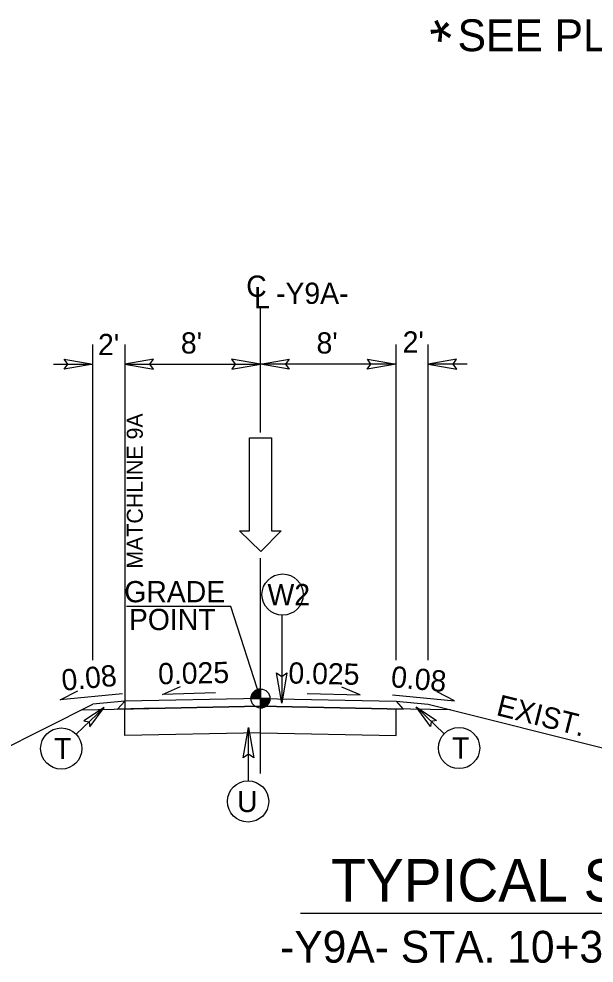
# Model space of a CAD drawing. Extents: x 2320980 to 2456309, y 595047 to 606177.
# Drawn here: x 2455879.7 to 2455915.8, y 596376.8 to 596436 of the extents above; entities that cross this region are included whole.
import ezdxf

# ---------------------------------------------------------------- set-up
doc = ezdxf.new("R2010")
doc.units = 0
for name, color, linetype in [('Matchline', 7, 'Continuous'), ('Matchline Text', 7, 'Continuous'), ('Old_Level_1', 7, 'Continuous'), ('Old_Level_2', 7, 'Continuous'), ('Old_Level_20', 7, 'Continuous'), ('Old_Level_21', 7, 'Continuous'), ('Old_Level_3', 7, 'Continuous'), ('Prop Dimension Text', 7, 'Continuous'), ('Prop Lane Arrow CELL', 7, 'Continuous'), ('Typical Grade Point Symbol CELL', 7, 'Continuous'), ('Typical ID Circle CELL', 7, 'Continuous'), ('Typical Pavement Slope CELL', 7, 'Continuous'), ('Typical Slope Point Local CELL', 7, 'Continuous'), ('Typical Terminator CELL', 7, 'Continuous')]:
    doc.layers.add(name, color=color, linetype=linetype)

msp = doc.modelspace()

# ---------------------------------------------------------------- linework, layer by layer
at = {"layer": 'Matchline'}
msp.add_line((2455886.348, 596415.581), (2455886.348, 596392.74), dxfattribs=at)
at = {"layer": 'Old_Level_1'}
for p, q in [((2455892.994, 596399.156), (2455886.446, 596399.156)), ((2455894.849, 596393.393), (2455892.994, 596399.156)), ((2455886.348, 596393.22), (2455884.348, 596393.033)), ((2455903.348, 596393.22), (2455905.348, 596393.033)), ((2455883.665, 596392.692), (2455886.702, 596392.745)), ((2455886.348, 596391.067), (2455886.348, 596392.74)), ((2455906.765, 596392.679), (2455902.994, 596392.745)), ((2455903.348, 596391.067), (2455903.348, 596392.74)), ((2455894.848, 596391.239), (2455886.348, 596391.07)), ((2455894.848, 596391.237), (2455903.348, 596391.068))]:
    msp.add_line(p, q, dxfattribs=at)
at = {"layer": 'Old_Level_21'}
for p, q in [((2455884.348, 596395.8), (2455884.348, 596415.581)), ((2455903.348, 596395.8), (2455903.348, 596415.581)), ((2455905.348, 596395.8), (2455905.348, 596415.581)), ((2455881.889, 596414.351), (2455884.348, 596414.351)), ((2455886.348, 596414.351), (2455894.848, 596414.351)), ((2455903.348, 596414.351), (2455894.848, 596414.351)), ((2455907.807, 596414.351), (2455905.348, 596414.351))]:
    msp.add_line(p, q, dxfattribs=at)
at = {"layer": 'Old_Level_3'}
for p, q in [((2455894.848, 596392.908), (2455885.895, 596392.731)), ((2455894.848, 596392.908), (2455903.8, 596392.731)), ((2455897.357, 596379.936), (2455942.278, 596379.936))]:
    msp.add_line(p, q, dxfattribs=at)
at = {"layer": 'Prop Dimension Text'}
for p, q in [((2455894.848, 596410.068), (2455894.848, 596417.858)), ((2455894.848, 596388.695), (2455894.848, 596402.181)), ((2455883.3, 596391.151), (2455885.059, 596392.832)), ((2455906.36, 596391.184), (2455904.601, 596392.865))]:
    msp.add_line(p, q, dxfattribs=at)
for points in [[(2455892.024, 596393.747), (2455888.701, 596393.656), (2455889.837, 596394.144)], [(2455886.196, 596393.685), (2455882.305, 596393.31), (2455883.406, 596393.875)], [(2455897.77, 596393.707), (2455901.094, 596393.616), (2455899.957, 596394.104)], [(2455903.126, 596393.629), (2455907.017, 596393.254), (2455905.917, 596393.82)]]:
    msp.add_lwpolyline(points, dxfattribs=at)
for centre in [(2455896.235, 596399.907), (2455882.366, 596390.258), (2455907.294, 596390.291), (2455894.074, 596386.942)]:
    msp.add_circle(centre, 1.293, dxfattribs=at)
at = {"layer": 'Prop Lane Arrow CELL'}
for p, q in [((2455894.16, 596403.914), (2455894.16, 596409.733)), ((2455894.16, 596409.733), (2455895.532, 596409.733)), ((2455895.532, 596409.733), (2455895.532, 596403.914)), ((2455894.867, 596402.605), (2455893.537, 596403.914)), ((2455893.537, 596403.914), (2455894.16, 596403.914)), ((2455896.155, 596403.914), (2455894.867, 596402.605)), ((2455895.532, 596403.914), (2455896.155, 596403.914))]:
    msp.add_line(p, q, dxfattribs=at)
at = {"layer": 'Typical Grade Point Symbol CELL'}
for p, q in [((2455894.849, 596393.393), (2455894.849, 596393.988)), ((2455894.254, 596393.393), (2455894.849, 596393.393)), ((2455894.85, 596392.797), (2455894.849, 596393.393)), ((2455895.444, 596393.393), (2455894.849, 596393.393)), ((2455894.849, 596393.393), (2455894.85, 596392.797))]:
    msp.add_line(p, q, dxfattribs=at)
for points in [[(2455894.284, 596393.579), (2455894.284, 596393.393)], [(2455894.296, 596393.612), (2455894.296, 596393.393)], [(2455894.308, 596393.64), (2455894.308, 596393.393)], [(2455894.32, 596393.665), (2455894.32, 596393.393)], [(2455894.332, 596393.686), (2455894.332, 596393.393)], [(2455894.344, 596393.706), (2455894.344, 596393.393)], [(2455894.356, 596393.725), (2455894.356, 596393.393)], [(2455894.367, 596393.742), (2455894.367, 596393.393)], [(2455894.379, 596393.758), (2455894.379, 596393.393)], [(2455894.391, 596393.772), (2455894.391, 596393.393)], [(2455894.403, 596393.787), (2455894.403, 596393.393)], [(2455894.415, 596393.8), (2455894.415, 596393.393)], [(2455894.427, 596393.812), (2455894.427, 596393.393)], [(2455894.439, 596393.824), (2455894.439, 596393.393)], [(2455894.451, 596393.834), (2455894.451, 596393.393)], [(2455894.463, 596393.845), (2455894.463, 596393.393)], [(2455894.475, 596393.856), (2455894.475, 596393.393)], [(2455894.487, 596393.865), (2455894.487, 596393.393)], [(2455894.498, 596393.873), (2455894.498, 596393.393)], [(2455894.51, 596393.882), (2455894.51, 596393.393)], [(2455894.522, 596393.89), (2455894.522, 596393.393)], [(2455894.534, 596393.898), (2455894.534, 596393.393)], [(2455894.546, 596393.904), (2455894.546, 596393.393)], [(2455894.558, 596393.911), (2455894.558, 596393.393)], [(2455894.57, 596393.918), (2455894.57, 596393.393)], [(2455894.582, 596393.924), (2455894.582, 596393.393)], [(2455894.594, 596393.93), (2455894.594, 596393.393)], [(2455894.606, 596393.935), (2455894.606, 596393.393)], [(2455894.618, 596393.94), (2455894.618, 596393.393)], [(2455894.629, 596393.945), (2455894.629, 596393.393)], [(2455894.641, 596393.951), (2455894.641, 596393.393)], [(2455894.653, 596393.955), (2455894.653, 596393.393)], [(2455894.665, 596393.959), (2455894.665, 596393.393)], [(2455894.677, 596393.963), (2455894.677, 596393.393)], [(2455894.689, 596393.965), (2455894.689, 596393.393)], [(2455894.701, 596393.969), (2455894.701, 596393.393)], [(2455894.713, 596393.972), (2455894.713, 596393.393)], [(2455894.725, 596393.975), (2455894.725, 596393.393)], [(2455894.737, 596393.977), (2455894.737, 596393.393)], [(2455894.748, 596393.98), (2455894.748, 596393.393)], [(2455894.76, 596393.981), (2455894.76, 596393.393)], [(2455894.772, 596393.983), (2455894.772, 596393.393)], [(2455894.784, 596393.984), (2455894.784, 596393.393)], [(2455894.796, 596393.985), (2455894.796, 596393.393)], [(2455894.808, 596393.986), (2455894.808, 596393.393)], [(2455894.82, 596393.986), (2455894.82, 596393.393)], [(2455894.832, 596393.988), (2455894.832, 596393.393)], [(2455894.844, 596393.988), (2455894.844, 596393.988), (2455894.844, 596393.393)], [(2455894.26, 596393.477), (2455894.26, 596393.393)], [(2455894.272, 596393.538), (2455894.272, 596393.393)], [(2455894.858, 596393.393), (2455894.858, 596392.797), (2455894.858, 596392.797)], [(2455894.87, 596393.393), (2455894.87, 596392.797)], [(2455894.882, 596393.393), (2455894.882, 596392.799)], [(2455894.894, 596393.393), (2455894.894, 596392.799)], [(2455894.906, 596393.393), (2455894.906, 596392.8)], [(2455894.918, 596393.393), (2455894.918, 596392.801)], [(2455894.93, 596393.393), (2455894.93, 596392.803)], [(2455894.942, 596393.393), (2455894.942, 596392.805)], [(2455894.954, 596393.393), (2455894.954, 596392.807)], [(2455894.965, 596393.393), (2455894.965, 596392.809)], [(2455894.977, 596393.393), (2455894.977, 596392.812)], [(2455894.989, 596393.393), (2455894.989, 596392.814)], [(2455895.001, 596393.393), (2455895.001, 596392.817)], [(2455895.013, 596393.393), (2455895.013, 596392.821)], [(2455895.025, 596393.393), (2455895.025, 596392.824)], [(2455895.037, 596393.393), (2455895.037, 596392.828)], [(2455895.049, 596393.393), (2455895.049, 596392.832)], [(2455895.061, 596393.393), (2455895.061, 596392.836)], [(2455895.073, 596393.393), (2455895.073, 596392.841)], [(2455895.084, 596393.393), (2455895.084, 596392.846)], [(2455895.096, 596393.393), (2455895.096, 596392.851)], [(2455895.108, 596393.393), (2455895.108, 596392.857)], [(2455895.12, 596393.393), (2455895.12, 596392.862)], [(2455895.132, 596393.393), (2455895.132, 596392.869)], [(2455895.144, 596393.393), (2455895.144, 596392.875)], [(2455895.156, 596393.393), (2455895.156, 596392.882)], [(2455895.168, 596393.393), (2455895.168, 596392.89)], [(2455895.18, 596393.393), (2455895.18, 596392.898)], [(2455895.192, 596393.393), (2455895.192, 596392.906)], [(2455895.204, 596393.393), (2455895.204, 596392.914)], [(2455895.215, 596393.393), (2455895.215, 596392.923)], [(2455895.227, 596393.393), (2455895.227, 596392.932)], [(2455895.239, 596393.393), (2455895.239, 596392.943)], [(2455895.251, 596393.393), (2455895.251, 596392.953)], [(2455895.263, 596393.393), (2455895.263, 596392.964)], [(2455895.275, 596393.393), (2455895.275, 596392.976)], [(2455895.287, 596393.393), (2455895.287, 596392.989)], [(2455895.299, 596393.393), (2455895.299, 596393.002)], [(2455895.311, 596393.393), (2455895.311, 596393.017)], [(2455895.323, 596393.393), (2455895.323, 596393.031)], [(2455895.334, 596393.393), (2455895.334, 596393.047)], [(2455895.346, 596393.393), (2455895.346, 596393.065)], [(2455895.358, 596393.393), (2455895.358, 596393.083)], [(2455895.37, 596393.393), (2455895.37, 596393.104)], [(2455895.382, 596393.393), (2455895.382, 596393.127)], [(2455895.394, 596393.393), (2455895.394, 596393.152)], [(2455895.406, 596393.393), (2455895.406, 596393.18)], [(2455895.418, 596393.393), (2455895.418, 596393.215)], [(2455895.43, 596393.393), (2455895.43, 596393.258)], [(2455895.442, 596393.393), (2455895.442, 596393.328)]]:
    msp.add_lwpolyline(points, dxfattribs=at)
msp.add_circle((2455894.85, 596393.393), 0.595, dxfattribs=at)
for start, end in [(90.00952, 180.00952), (270.00952, 0.00952)]:
    msp.add_arc((2455894.85, 596393.393), 0.595, start, end, dxfattribs=at)
at = {"layer": 'Typical ID Circle CELL'}
for p, q in [((2455896.184, 596398.615), (2455896.184, 596393.101)), ((2455894.099, 596388.24), (2455894.099, 596391.578))]:
    msp.add_line(p, q, dxfattribs=at)
at = {"layer": 'Typical Pavement Slope CELL'}
for p, q in [((2455886.348, 596393.22), (2455885.895, 596392.731)), ((2455894.848, 596393.39), (2455886.348, 596393.22)), ((2455894.848, 596393.39), (2455886.348, 596393.22)), ((2455894.848, 596393.39), (2455903.348, 596393.22)), ((2455894.848, 596393.39), (2455903.348, 596393.22)), ((2455894.848, 596392.908), (2455894.848, 596393.39)), ((2455894.848, 596392.908), (2455894.848, 596393.39)), ((2455903.348, 596393.22), (2455903.8, 596392.731)), ((2455885.895, 596392.731), (2455894.848, 596392.908)), ((2455888.37, 596392.78), (2455885.895, 596392.731)), ((2455903.8, 596392.731), (2455894.848, 596392.908)), ((2455901.325, 596392.78), (2455903.8, 596392.731))]:
    msp.add_line(p, q, dxfattribs=at)
at = {"layer": 'Typical Slope Point Local CELL'}
for p, q in [((2455859.064, 596380.391), (2455884.348, 596393.033)), ((2455905.348, 596393.033), (2455921.325, 596389.039))]:
    msp.add_line(p, q, dxfattribs=at)
at = {"layer": 'Typical Terminator CELL'}
for points in [[(2455882.552, 596414.66), (2455884.348, 596414.351), (2455882.542, 596414.032), (2455882.772, 596414.351)], [(2455888.143, 596414.66), (2455886.348, 596414.351), (2455888.153, 596414.032), (2455887.924, 596414.351)], [(2455893.052, 596414.042), (2455894.848, 596414.351), (2455893.042, 596414.67), (2455893.272, 596414.351)], [(2455896.643, 596414.042), (2455894.848, 596414.351), (2455896.653, 596414.67), (2455896.424, 596414.351)], [(2455901.552, 596414.66), (2455903.348, 596414.351), (2455901.542, 596414.032), (2455901.772, 596414.351)], [(2455907.143, 596414.66), (2455905.348, 596414.351), (2455907.153, 596414.032), (2455906.924, 596414.351)], [(2455896.511, 596394.996), (2455896.184, 596393.101), (2455895.847, 596395.006), (2455896.184, 596394.764)], [(2455884.156, 596391.612), (2455885.059, 596392.832), (2455883.788, 596391.985), (2455884.11, 596391.925)], [(2455905.504, 596391.645), (2455904.601, 596392.865), (2455905.872, 596392.018), (2455905.55, 596391.958)], [(2455893.773, 596389.683), (2455894.099, 596391.578), (2455894.436, 596389.672), (2455894.099, 596389.914)]]:
    msp.add_lwpolyline(points, close=True, dxfattribs=at)

# ---------------------------------------------------------------- texts
at = {"layer": 'Matchline Text'}
msp.add_text('MATCHLINE 9A', height=1, rotation=90, dxfattribs=at).set_placement((2455887.473, 596401.533))
at = {"layer": 'Old_Level_1'}
for s, p in [('GRADE', (2455886.312, 596399.427)), ('POINT', (2455886.602, 596397.683))]:
    msp.add_text(s, height=1.33, dxfattribs=at).set_placement(p)
at = {"layer": 'Old_Level_2'}
msp.add_text('*', height=2.66, rotation=26.56593, dxfattribs=at).set_placement((2455906.408, 596433.187))
for s, height, p in [('SEE PLANS FOR MONOLITHIC ISLAND ON -Y5-', 1.995, (2455907.202, 596433.968)), ('TYPICAL SECTION No. 9', 2.66, (2455899.277, 596380.669)), ('-Y9A- STA. 10+34.94 TO 10+85.00', 1.995, (2455896.08, 596376.837))]:
    msp.add_text(s, height=height, dxfattribs=at).set_placement(p)
at = {"layer": 'Old_Level_20'}
for s, p in [('W2', (2455895.289, 596399.242)), ('T', (2455881.904, 596389.593)), ('T', (2455906.857, 596389.626)), ('U', (2455893.382, 596386.277))]:
    msp.add_text(s, height=1.33, dxfattribs=at).set_placement(p)
at = {"layer": 'Old_Level_21'}
for s, rotation, p in [('C', 359.99984, (2455893.956, 596418.574)), ('L', 359.99984, (2455894.449, 596417.858)), ('-Y9A-', 359.99984, (2455895.822, 596418.13)), ('0.08', 5.34173, (2455882.445, 596393.874)), ('0.025', 1.14561, (2455888.445, 596394.282)), ('0.025', 358.85439, (2455896.591, 596394.337)), ('0.08', 354.65827, (2455902.986, 596394.116))]:
    msp.add_text(s, height=1.33, rotation=rotation, dxfattribs=at).set_placement(p)
for s, p in [("2'", (2455884.67, 596414.916)), ("8'", (2455889.861, 596415.017)), ("8'", (2455898.361, 596415.017)), ("2'", (2455903.757, 596415.077))]:
    msp.add_text(s, height=1.33, dxfattribs=at).set_placement(p)
at = {"layer": 'Typical Slope Point Local CELL'}
msp.add_text('EXIST.', height=1.33, rotation=345.96376, dxfattribs=at).set_placement((2455909.565, 596392.364))

doc.saveas('drawing.dxf')
